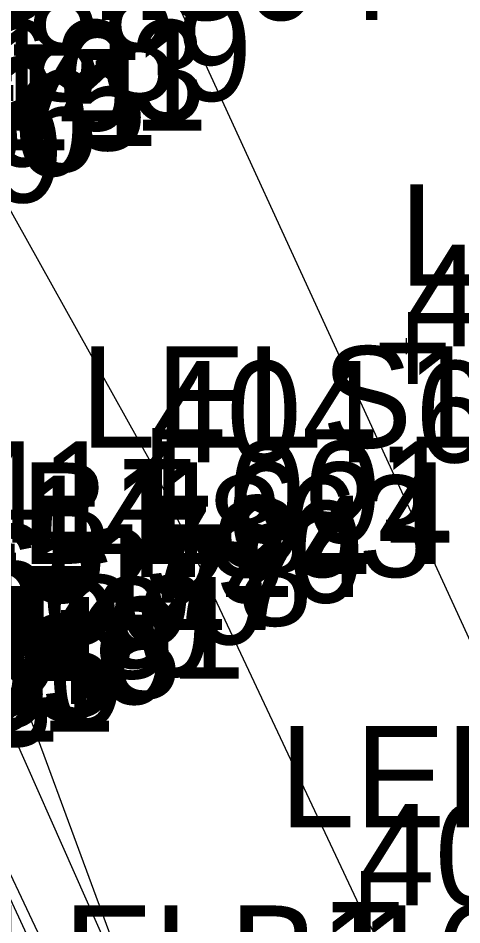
# Model space of a CAD drawing. Extents: x 1040177 to 1042343, y 1125540 to 1129143.
# Drawn here: x 1040887.7 to 1040931.4, y 1127373.4 to 1127462.7 of the extents above; entities that cross this region are included whole.
import ezdxf

# ---------------------------------------------------------------- set-up
doc = ezdxf.new("R2010")
doc.units = 0
for name, color, linetype in [('CDEFAULT', 7, 'Continuous'), ('COCOD', 7, 'Continuous'), ('COELE', 7, 'Continuous'), ('COPNT', 7, 'Continuous'), ('LELB', 7, 'Continuous'), ('LELS', 7, 'Continuous'), ('RDU', 7, 'Continuous'), ('RGC', 7, 'Continuous'), ('UEO', 7, 'Continuous')]:
    doc.layers.add(name, color=color, linetype=linetype)

msp = doc.modelspace()

# ---------------------------------------------------------------- linework, layer by layer
at = {"layer": 'LELB'}
for points in [[(1040713.7, 1127825.259), (1040727.059, 1127775.165), (1040743.302, 1127730.124), (1040761.865, 1127681.602), (1040780.538, 1127637.652), (1040801.46, 1127591.591), (1040822.931, 1127546.172), (1040844.268, 1127501.397), (1040862.433, 1127454.568), (1040882.5, 1127411.032), (1040900.36, 1127362.695)], [(1040733.389, 1127778.297), (1040755.395, 1127731.099), (1040772.83, 1127689.2), (1040794.155, 1127643.362), (1040815.068, 1127595.541), (1040835.219, 1127552.165), (1040856.38, 1127507.786), (1040876.446, 1127462.54), (1040900.784, 1127418.95), (1040921.32, 1127375.301), (1040945.339, 1127330.902), (1040968.92, 1127282.314)], [(1040936.75, 1127274.205), (1040940.484, 1127276.282), (1040921.13, 1127316.558), (1040900.306, 1127362.657), (1040880.328, 1127407.658), (1040858.093, 1127451.644), (1040835.32, 1127496.78), (1040813.906, 1127542.398), (1040792.204, 1127586.643), (1040772.376, 1127632.646), (1040752.783, 1127677.657), (1040736.76, 1127724.025), (1040719.712, 1127771.8)]]:
    msp.add_lwpolyline(points, dxfattribs=at)
at = {"layer": 'LELS'}
for points in [[(1040925.951, 1127431.182), (1040925.951, 1127430.394)], [(1040925.164, 1127430.394), (1040925.951, 1127430.394)], [(1040925.951, 1127430.394), (1040926.738, 1127430.394)], [(1040925.951, 1127430.394), (1040925.951, 1127429.607)]]:
    msp.add_lwpolyline(points, dxfattribs=at)
at = {"layer": 'RDU'}
msp.add_lwpolyline([(1040830.817, 1127494.832), (1040852.029, 1127449.69), (1040873.416, 1127405.134), (1040894.384, 1127359.817), (1040915.527, 1127314.362), (1040930.783, 1127283.817)], dxfattribs=at)
at = {"layer": 'RGC'}
msp.add_lwpolyline([(1040713.708, 1127772.676), (1040732.294, 1127723.819), (1040749.62, 1127677.886), (1040755.633, 1127662.076), (1040762.019, 1127646.414), (1040768.423, 1127631.688), (1040775.212, 1127616.414), (1040789.208, 1127586.055), (1040810.122, 1127540.987), (1040831.754, 1127495.434), (1040853.157, 1127450.128), (1040874.057, 1127405.681), (1040895.518, 1127360.221), (1040916.648, 1127315.051), (1040930.783, 1127283.817)], dxfattribs=at)
at = {"layer": 'UEO'}
msp.add_lwpolyline([(1040982.74, 1127291.34), (1040888.51, 1127496.718), (1040793.628, 1127699.437), (1040684.104, 1127894.848), (1040649.983, 1127954.796), (1040580.272, 1127941.836)], dxfattribs=at)

# ---------------------------------------------------------------- texts
at = {"layer": 'CDEFAULT'}
for height, p in [(10, (1040922.683, 1127425.394)), (0.0781, (1040925.931, 1127430.355)), (10, (1040897.516, 1127413.95)), (0.0781, (1040900.765, 1127418.911)), (10, (1040918.053, 1127370.301)), (0.0781, (1040921.301, 1127375.262))]:
    msp.add_text('+', height=height, dxfattribs=at).set_placement(p)
at = {"layer": 'COCOD'}
for s, height, p in [('LELB1', 10, (1040925.235, 1127436.361)), ('LELS', 10, (1040893.828, 1127420.394)), ('LELS', 0.0781, (1040925.758, 1127430.316)), ('LELB1', 10, (1040864.173, 1127408.95)), ('LELB1', 0.0781, (1040900.565, 1127418.872)), ('LELS', 10, (1040913.452, 1127382.994)), ('LELB1', 10, (1040884.709, 1127365.301)), ('LELB1', 0.0781, (1040921.101, 1127375.223))]:
    msp.add_text(s, height=height, dxfattribs=at).set_placement(p)
at = {"layer": 'COELE'}
for s, height, p in [('404.304', 10, (1040876.446, 1127462.54)), ('411.889', 10, (1040862.433, 1127454.568)), ('413.161', 10, (1040858.093, 1127451.644)), ('413.971', 10, (1040853.157, 1127450.128)), ('414.115', 10, (1040852.029, 1127449.69)), ('414.700', 10, (1040846.444, 1127447.18)), ('414.656', 10, (1040847.287, 1127447.577)), ('405.230', 10, (1040925.951, 1127430.394)), ('405.230', 0.0781, (1040925.951, 1127430.394)), ('404.684', 10, (1040900.784, 1127418.95)), ('414.001', 10, (1040882.5, 1127411.032)), ('404.684', 0.0781, (1040900.784, 1127418.95)), ('414.863', 10, (1040880.328, 1127407.658)), ('415.790', 10, (1040873.416, 1127405.134)), ('415.524', 10, (1040874.057, 1127405.681)), ('416.227', 10, (1040867.569, 1127402.434)), ('416.178', 10, (1040868.403, 1127402.853)), ('416.480', 10, (1040858.451, 1127397.834)), ('416.195', 10, (1040848.09, 1127393.467)), ('416.255', 10, (1040849.019, 1127393.894)), ('415.593', 10, (1040842.823, 1127390.977)), ('415.792', 10, (1040843.508, 1127391.441)), ('405.120', 10, (1040921.32, 1127375.301)), ('405.120', 0.0781, (1040921.32, 1127375.301))]:
    msp.add_text(s, height=height, dxfattribs=at).set_placement(p)
at = {"layer": 'COPNT'}
for s, height, p in [('1623', 10, (1040876.446, 1127452.54)), ('1599', 10, (1040862.433, 1127444.568)), ('1625', 0.0781, (1040925.951, 1127430.316)), ('1625', 10, (1040925.951, 1127420.394)), ('1624', 0.0781, (1040900.784, 1127418.872)), ('1624', 10, (1040900.784, 1127408.95)), ('1600', 10, (1040882.5, 1127401.032)), ('1581', 10, (1040880.328, 1127397.658)), ('1249', 10, (1040873.416, 1127395.134)), ('1248', 10, (1040874.057, 1127395.681)), ('1251', 10, (1040867.569, 1127392.434)), ('1250', 10, (1040868.403, 1127392.853)), ('1627', 0.0781, (1040921.32, 1127375.223)), ('1627', 10, (1040921.32, 1127365.301))]:
    msp.add_text(s, height=height, dxfattribs=at).set_placement(p)

doc.saveas('drawing.dxf')
